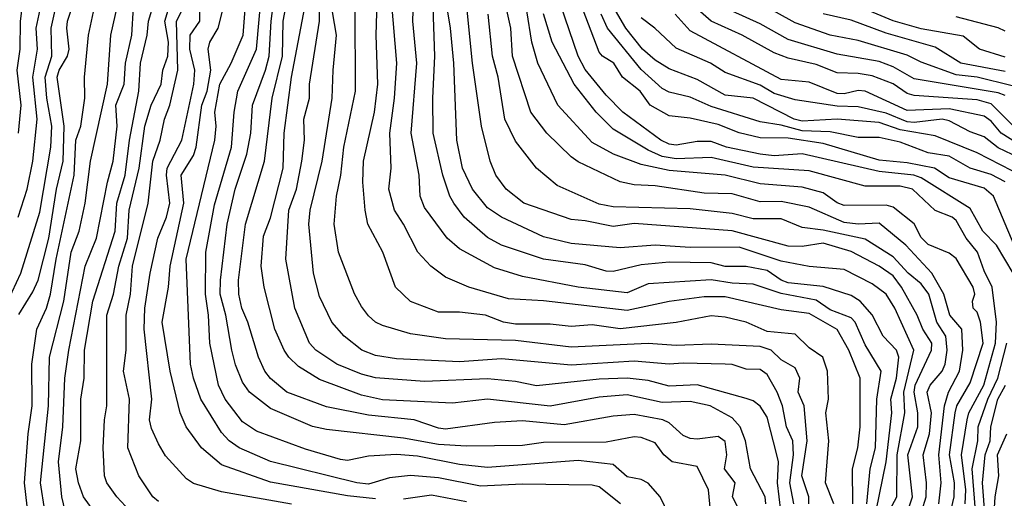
# Model space of a CAD drawing. Header units: metres. Extents: x -51132 to -49532, y -231222 to -229437.
# Tile 296 of 656: x -50702 to -50631, y -230130 to -230096. Entities that reach past the tile are written whole.
import ezdxf

# ---------------------------------------------------------------- set-up
doc = ezdxf.new("R2010")
doc.units = ezdxf.units.M
for name, color, linetype in [('CONTOUR_HALF', 8, 'Continuous'), ('CONTOUR_INDEX', 1, 'Continuous'), ('CONTOUR_INTER', 3, 'Continuous')]:
    doc.layers.add(name, color=color, linetype=linetype)

msp = doc.modelspace()

# ---------------------------------------------------------------- linework, layer by layer
at = {"layer": 'CONTOUR_HALF'}
for points, elevation in [([(-50630.429, -230111.759), (-50631.913, -230108.259), (-50632.58, -230107.694), (-50635.08, -230106.966), (-50636.128, -230106.259), (-50638.08, -230105.88), (-50640.08, -230105.697), (-50644.08, -230104.504), (-50646.58, -230104.132), (-50648.58, -230104.093), (-50650.08, -230103.75), (-50651.58, -230103.141), (-50653.58, -230102.704), (-50655.08, -230102.522), (-50656.455, -230101.759), (-50657.15, -230100.759), (-50658.418, -230099.759), (-50659.046, -230098.759), (-50659.842, -230098.259), (-50660.08, -230097.973), (-50662.455, -230091.759)], 46.5), ([(-50691.58, -230130.08), (-50691.983, -230129.759), (-50692.99, -230128.259), (-50693.791, -230126.259), (-50693.663, -230122.759), (-50694.099, -230120.759), (-50693.898, -230119.259), (-50693.909, -230116.759), (-50693.595, -230115.259), (-50693.439, -230113.259), (-50692.315, -230108.759), (-50691.986, -230105.759), (-50691.474, -230104.259), (-50691.162, -230102.759), (-50690.77, -230101.759), (-50690.208, -230099.259), (-50690.308, -230095.759), (-50688.58, -230092.323)], 35.5), ([(-50649.58, -230131.683), (-50650.565, -230129.759), (-50650.367, -230128.759), (-50651.138, -230127.759), (-50650.961, -230126.759), (-50651.08, -230125.788), (-50651.58, -230125.437), (-50653.08, -230125.639), (-50653.58, -230125.593), (-50654.08, -230125.37), (-50655.08, -230124.455), (-50655.532, -230124.259), (-50657.58, -230123.871), (-50659.08, -230123.984), (-50662.58, -230124.616), (-50665.58, -230124.32), (-50667.58, -230124.436), (-50671.08, -230124.908), (-50671.58, -230124.85), (-50673.322, -230124.259), (-50676.58, -230123.917), (-50679.58, -230123.318), (-50682.422, -230122.259), (-50683.58, -230121.289), (-50683.983, -230120.759), (-50684.435, -230119.759), (-50685.2, -230117.259), (-50685.625, -230116.259), (-50685.844, -230115.259), (-50685.877, -230114.259), (-50685.36, -230110.259), (-50684.021, -230105.759), (-50683.467, -230101.259), (-50682.732, -230098.259), (-50682.681, -230095.759), (-50682.003, -230092.259)], 38.5), ([(-50699.702, -230130.759), (-50700.02, -230128.759), (-50699.441, -230123.259), (-50699.384, -230119.759), (-50698.35, -230115.759), (-50697.821, -230112.259), (-50697.261, -230110.759), (-50696.832, -230108.759), (-50696.451, -230105.759), (-50695.24, -230100.259), (-50695, -230096.759), (-50694.197, -230093.259)], 33.5), ([(-50701.618, -230109.759), (-50700.967, -230107.759), (-50700.581, -230105.759), (-50700.265, -230102.759), (-50700.58, -230099.759), (-50700.239, -230097.759), (-50700.333, -230096.259), (-50699.911, -230094.259)], 31.5), ([(-50695.58, -230131.641), (-50696.945, -230129.759), (-50697.308, -230128.759), (-50697.497, -230127.759), (-50697.141, -230125.759), (-50697.137, -230122.759), (-50696.903, -230121.259), (-50696.866, -230119.259), (-50696.289, -230115.759), (-50694.69, -230110.759), (-50694.565, -230108.759), (-50693.96, -230106.759), (-50693.669, -230104.259), (-50692.986, -230100.759), (-50692.867, -230098.759), (-50692.392, -230096.759), (-50692.295, -230095.759), (-50691.86, -230094.259)], 34.5), ([(-50655.08, -230131.076), (-50655.738, -230129.759), (-50656.58, -230128.773), (-50657.08, -230128.518), (-50658.08, -230128.309), (-50659.08, -230127.431), (-50661.58, -230127.154), (-50668.08, -230127.659), (-50670.08, -230127.445), (-50673.08, -230126.844), (-50674.58, -230126.72), (-50676.58, -230126.854), (-50678.08, -230127.164), (-50678.58, -230127.081), (-50681.08, -230126.35), (-50684.58, -230125.069), (-50685.58, -230124.386), (-50686.833, -230122.759), (-50687.288, -230121.759), (-50687.924, -230118.759), (-50688.016, -230116.759), (-50688.232, -230115.259), (-50688.193, -230112.259), (-50687.58, -230108.891), (-50686.362, -230104.759), (-50686.173, -230102.259), (-50685.917, -230100.759), (-50684.573, -230097.759), (-50684.225, -230093.759)], 37.5), ([(-50647.097, -230130.759), (-50647.336, -230128.759), (-50647.263, -230127.259), (-50647.383, -230126.759), (-50648.08, -230124.058), (-50648.58, -230123.276), (-50649.08, -230122.897), (-50649.58, -230122.726), (-50653.08, -230121.753), (-50655.08, -230121.844), (-50656.58, -230121.435), (-50658.08, -230121.281), (-50660.08, -230121.338), (-50664.58, -230121.811), (-50666.08, -230121.503), (-50668.08, -230121.313), (-50672.58, -230121.519), (-50676.08, -230121.251), (-50677.08, -230120.993), (-50678.847, -230120.259), (-50680.348, -230119.259), (-50680.789, -230118.759), (-50681.846, -230116.259), (-50682.479, -230112.759), (-50682.265, -230109.259), (-50681.731, -230107.759), (-50681.352, -230105.759), (-50681.157, -230104.259), (-50681.211, -230102.759), (-50680.795, -230101.259), (-50680.787, -230100.259), (-50680.076, -230095.759), (-50680.087, -230093.759)], 39.5), ([(-50641.959, -230130.259), (-50641.973, -230127.759), (-50641.595, -230126.259), (-50641.436, -230124.759), (-50641.423, -230121.259), (-50642.249, -230119.259), (-50643.08, -230117.799), (-50645.08, -230116.656), (-50647.08, -230116.379), (-50651.08, -230115.469), (-50652.58, -230115.468), (-50655.08, -230115.787), (-50658.08, -230116.441), (-50664.08, -230115.75), (-50666.58, -230115.604), (-50669.405, -230114.759), (-50671.08, -230114.047), (-50672.133, -230113.259), (-50673.044, -230112.259), (-50674.067, -230110.259), (-50674.719, -230109.259), (-50675.118, -230107.759), (-50674.957, -230106.259), (-50675.047, -230103.759), (-50674.715, -230101.259), (-50674.553, -230098.759), (-50674.927, -230094.259)], 41.5), ([(-50638.022, -230130.759), (-50637.697, -230129.759), (-50638.033, -230126.759), (-50637.319, -230124.759), (-50637.305, -230123.759), (-50637.563, -230122.259), (-50637.506, -230121.759), (-50636.327, -230119.259), (-50636.321, -230118.759), (-50636.959, -230117.759), (-50637.37, -230116.759), (-50638.472, -230114.759), (-50639.08, -230113.947), (-50640.08, -230113.26), (-50642.08, -230112.213), (-50644.08, -230111.62), (-50645.58, -230111.862), (-50646.58, -230111.834), (-50650.58, -230110.732), (-50657.58, -230110.22), (-50659.08, -230110.432), (-50661.08, -230110.025), (-50662.08, -230109.943), (-50665.485, -230108.759), (-50666.731, -230107.759), (-50667.467, -230106.759), (-50667.877, -230105.759), (-50668.502, -230103.259), (-50669.144, -230098.759), (-50669.587, -230094.259)], 43.5), ([(-50701.58, -230116.719), (-50700.58, -230115.112), (-50700.199, -230114.259), (-50699.436, -230111.259), (-50698.879, -230107.759), (-50698.4, -230105.759), (-50698.341, -230103.259), (-50698.82, -230099.759), (-50698.693, -230099.259), (-50698.084, -230098.259), (-50697.968, -230097.759), (-50698.143, -230096.259), (-50698.081, -230095.759), (-50697.755, -230094.759)], 32.5), ([(-50676.08, -230129.897), (-50678.08, -230129.689), (-50683.58, -230128.702), (-50687.08, -230127.454), (-50688.502, -230126.259), (-50689.605, -230124.759), (-50690.043, -230123.759), (-50690.764, -230120.759), (-50691.314, -230117.259), (-50690.864, -230114.759), (-50690.761, -230113.259), (-50689.773, -230108.759), (-50689.975, -230106.759), (-50689.08, -230105.359), (-50688.884, -230104.759), (-50688.48, -230101.759), (-50688.1, -230100.759), (-50687.839, -230099.259), (-50688.044, -230097.759), (-50687.907, -230097.259), (-50687.323, -230096.259), (-50686.938, -230094.759)], 36.5), ([(-50645.111, -230130.259), (-50645.107, -230129.759), (-50645.609, -230128.259), (-50645.231, -230125.759), (-50645.443, -230123.259), (-50645.869, -230122.259), (-50645.747, -230121.259), (-50646.08, -230120.541), (-50647.08, -230119.955), (-50647.79, -230119.259), (-50648.58, -230118.998), (-50652.08, -230118.833), (-50654.58, -230118.946), (-50656.58, -230118.784), (-50662.08, -230119.05), (-50666.08, -230118.588), (-50671.08, -230118.464), (-50673.58, -230118.11), (-50675.58, -230117.507), (-50676.08, -230117.266), (-50676.58, -230116.815), (-50677.08, -230116.139), (-50677.58, -230115.238), (-50678.726, -230112.259), (-50679.032, -230110.259), (-50678.873, -230108.259), (-50678.543, -230106.759), (-50678.337, -230104.759), (-50677.51, -230100.759), (-50677.523, -230094.759)], 40.5), ([(-50641.007, -230134.259), (-50639.565, -230127.259), (-50639.166, -230123.759), (-50639.23, -230122.759), (-50638.827, -230121.259), (-50638.666, -230119.759), (-50638.833, -230119.259), (-50639.782, -230118.259), (-50640.58, -230116.746), (-50641.432, -230115.759), (-50642.08, -230115.362), (-50644.08, -230114.727), (-50646.58, -230114.451), (-50647.08, -230114.268), (-50648.08, -230113.588), (-50649.58, -230113.285), (-50651.08, -230113.288), (-50652.08, -230113.041), (-50655.08, -230112.977), (-50657.08, -230113.166), (-50659.08, -230113.655), (-50659.58, -230113.624), (-50661.08, -230113.181), (-50664.08, -230112.763), (-50667.06, -230111.759), (-50668.08, -230111.222), (-50669.73, -230109.759), (-50670.48, -230108.759), (-50670.762, -230108.259), (-50671.264, -230106.759), (-50671.958, -230103.759), (-50671.988, -230101.259), (-50671.84, -230098.259), (-50671.951, -230094.759)], 42.5), ([(-50635.822, -230130.259), (-50635.642, -230128.759), (-50635.821, -230126.759), (-50635.409, -230123.259), (-50635.123, -230122.259), (-50634.333, -230120.759), (-50634.091, -230119.259), (-50634.178, -230117.759), (-50635.014, -230116.759), (-50635.45, -230115.259), (-50636.305, -230113.759), (-50638.165, -230111.759), (-50640.08, -230110.189), (-50641.58, -230110.258), (-50642.58, -230110.146), (-50645.08, -230109.054), (-50647.08, -230108.641), (-50648.58, -230108.676), (-50650.58, -230108.103), (-50652.58, -230108.064), (-50656.08, -230107.522), (-50657.58, -230107.458), (-50658.58, -230107.236), (-50661.58, -230105.816), (-50662.08, -230105.465), (-50663.84, -230103.759), (-50664.969, -230102.259), (-50666.278, -230098.259), (-50666.393, -230096.259), (-50666.745, -230094.759)], 44.5), ([(-50630.58, -230106.445), (-50633.08, -230105.161), (-50636.08, -230103.95), (-50638.58, -230103.537), (-50640.08, -230102.997), (-50643.08, -230102.755), (-50645.58, -230102.906), (-50646.14, -230102.759), (-50649.08, -230101.274), (-50651.08, -230101.061), (-50653.08, -230099.932), (-50655.08, -230099.165), (-50656.08, -230098.55), (-50656.998, -230097.759), (-50658.187, -230096.259), (-50659.08, -230094.708)], 47.5), ([(-50631.08, -230101.063), (-50631.58, -230100.883), (-50637.58, -230099.881), (-50639.08, -230099.027), (-50640.08, -230098.647), (-50643.08, -230098.128), (-50646.58, -230097.07), (-50648.58, -230095.954), (-50650.58, -230095.057)], 49.5), ([(-50633.93, -230130.259), (-50633.887, -230129.259), (-50634.202, -230126.759), (-50633.796, -230124.259), (-50633.675, -230123.759), (-50632.59, -230121.759), (-50631.763, -230118.759), (-50631.681, -230117.259), (-50631.995, -230114.759), (-50632.58, -230113.613), (-50633.052, -230112.259), (-50633.859, -230111.259), (-50634.58, -230110.003), (-50634.863, -230109.759), (-50636.08, -230109.279), (-50637.686, -230107.759), (-50638.58, -230107.548), (-50641.08, -230107.541), (-50645.08, -230106.453), (-50649.08, -230106.188), (-50652.08, -230105.508), (-50654.58, -230105.607), (-50655.58, -230105.431), (-50656.58, -230104.989), (-50659.08, -230103.468), (-50660.309, -230102.259), (-50661.873, -230100.259), (-50663.449, -230097.259), (-50664.08, -230095.24)], 45.5), ([(-50630.08, -230104.585), (-50631.35, -230103.759), (-50632.08, -230102.917), (-50632.58, -230102.553), (-50635.08, -230102.03), (-50638.08, -230102.144), (-50641.08, -230100.762), (-50641.58, -230100.726), (-50642.58, -230100.96), (-50643.08, -230100.94), (-50645.08, -230100.132), (-50647.08, -230099.931), (-50653.58, -230096.446), (-50654.652, -230095.259)], 48.5), ([(-50631.08, -230099.349), (-50634.239, -230098.759), (-50636.08, -230097.625), (-50639.58, -230096.609), (-50642.08, -230095.697), (-50644.08, -230095.233)], 50.5), ([(-50631.08, -230096.487), (-50631.58, -230096.25), (-50634.58, -230095.451)], 51.5), ([(-50632.496, -230131.259), (-50632.681, -230128.759), (-50632.495, -230126.759), (-50632.149, -230125.759), (-50632.088, -230124.759), (-50631.598, -230122.759), (-50631.051, -230121.759)], 46.5), ([(-50669.58, -230130.109), (-50672.08, -230129.627), (-50674.08, -230129.912)], 36.5)]:
    msp.add_lwpolyline(points, dxfattribs=dict(at, elevation=elevation))
at = {"layer": 'CONTOUR_INDEX'}
for points, elevation in [([(-50635.08, -230131.271), (-50634.719, -230129.759), (-50634.688, -230128.759), (-50635.041, -230126.759), (-50634.654, -230123.759), (-50634.526, -230123.259), (-50633.58, -230121.607), (-50632.643, -230118.759), (-50632.838, -230117.259), (-50633.08, -230116.548), (-50633.368, -230116.259), (-50633.401, -230115.759), (-50633.249, -230115.259), (-50633.358, -230114.759), (-50634.58, -230112.726), (-50635.08, -230112.342), (-50636.58, -230111.71), (-50637.08, -230111.217), (-50637.58, -230110.25), (-50639.08, -230109.044), (-50639.58, -230108.914), (-50642.58, -230108.933), (-50643.08, -230108.739), (-50644.08, -230108.027), (-50645.58, -230107.62), (-50648.58, -230107.378), (-50651.08, -230106.776), (-50655.08, -230106.437), (-50657.08, -230105.998), (-50659.064, -230105.259), (-50660.58, -230104.438), (-50663.055, -230101.759), (-50664.467, -230098.759), (-50664.904, -230097.259), (-50665.628, -230092.759)], 45), ([(-50630.58, -230100.384), (-50633.08, -230099.773), (-50634.58, -230099.592), (-50637.08, -230098.692), (-50638.08, -230098.183), (-50641.58, -230097.134), (-50643.58, -230096.757), (-50646.08, -230095.885), (-50650.08, -230093.636)], 50), ([(-50693.626, -230130.759), (-50694.575, -230129.759), (-50695.279, -230128.759), (-50695.44, -230128.259), (-50695.554, -230126.259), (-50695.452, -230124.259), (-50695.278, -230123.259), (-50695.272, -230116.759), (-50694.797, -230115.259), (-50694.426, -230113.259), (-50693.801, -230111.259), (-50693.677, -230109.259), (-50692.972, -230106.259), (-50692.576, -230103.259), (-50692.118, -230101.759), (-50691.404, -230100.259), (-50691.273, -230099.259), (-50690.917, -230098.259), (-50690.88, -230097.259), (-50691.128, -230095.759), (-50690.683, -230094.259)], 35), ([(-50646.185, -230130.259), (-50646.47, -230128.759), (-50646.202, -230126.759), (-50646.249, -230125.759), (-50646.692, -230124.759), (-50646.984, -230123.259), (-50647.356, -230122.259), (-50648.08, -230121.002), (-50648.58, -230120.658), (-50649.58, -230120.616), (-50650.58, -230120.297), (-50651.08, -230120.263), (-50654.08, -230120.194), (-50655.08, -230120.278), (-50657.58, -230120.053), (-50662.08, -230120.34), (-50667.08, -230119.885), (-50670.08, -230120.104), (-50674.58, -230119.899), (-50676.08, -230119.648), (-50677.043, -230119.259), (-50678.316, -230118.259), (-50679.187, -230117.259), (-50680.08, -230115.431), (-50680.504, -230113.759), (-50680.848, -230110.259), (-50680.743, -230109.259), (-50679.894, -230105.759), (-50679.176, -230101.259), (-50679.114, -230099.259), (-50678.856, -230096.759), (-50679.286, -230094.259)], 40)]:
    msp.add_lwpolyline(points, dxfattribs=dict(at, elevation=elevation))
at = {"layer": 'CONTOUR_INTER'}
for points, elevation in [([(-50658.575, -230130.259), (-50660.08, -230129.042), (-50660.58, -230128.926), (-50665.58, -230128.835), (-50668.58, -230128.976), (-50671.58, -230128.388), (-50673.58, -230128.219), (-50675.08, -230128.382), (-50676.58, -230128.842), (-50677.41, -230128.759), (-50683.58, -230127.228), (-50685.814, -230126.259), (-50686.533, -230125.759), (-50687.08, -230125.156), (-50688.567, -230122.759), (-50689.096, -230121.259), (-50689.302, -230120.259), (-50689.607, -230112.759), (-50687.553, -230104.259), (-50687.46, -230103.259), (-50687.566, -230102.259), (-50687.208, -230100.259), (-50686.399, -230098.759), (-50685.545, -230096.759), (-50684.965, -230089.259)], 37), ([(-50639.62, -230131.259), (-50638.805, -230129.759), (-50638.787, -230126.759), (-50638.231, -230123.759), (-50638.308, -230122.259), (-50637.599, -230119.259), (-50638.953, -230116.259), (-50639.58, -230115.278), (-50640.58, -230114.529), (-50642.58, -230113.509), (-50645.08, -230113.295), (-50647.08, -230112.921), (-50650.08, -230111.902), (-50653.58, -230111.936), (-50656.08, -230111.777), (-50658.58, -230111.969), (-50662.08, -230111.655), (-50664.08, -230111.173), (-50667.08, -230109.762), (-50668.08, -230109.104), (-50669.152, -230107.759), (-50669.854, -230106.259), (-50670.257, -230104.259), (-50670.479, -230098.759), (-50670.711, -230096.259), (-50671.444, -230091.759)], 43), ([(-50630.504, -230113.759), (-50631.69, -230111.759), (-50632.663, -230110.759), (-50633.58, -230109.157), (-50637.08, -230106.954), (-50637.609, -230106.759), (-50640.08, -230106.496), (-50645.58, -230105.248), (-50647.58, -230105.376), (-50648.58, -230105.275), (-50650.992, -230104.759), (-50652.08, -230104.353), (-50653.08, -230104.365), (-50654.58, -230104.626), (-50655.08, -230104.549), (-50655.672, -230104.259), (-50658.393, -230102.259), (-50659.58, -230101.041), (-50661.08, -230099.223), (-50661.602, -230098.259), (-50663.811, -230091.759)], 46), ([(-50652.142, -230130.759), (-50652.282, -230129.259), (-50653.08, -230127.578), (-50654.867, -230127.259), (-50655.456, -230126.759), (-50656.08, -230125.894), (-50657.08, -230125.501), (-50657.58, -230125.461), (-50659.58, -230125.833), (-50664.08, -230125.871), (-50665.58, -230126.072), (-50669.58, -230126.118), (-50671.58, -230126.003), (-50674.08, -230125.555), (-50679.58, -230124.943), (-50680.58, -230124.715), (-50683.58, -230123.437), (-50685.072, -230122.259), (-50685.58, -230121.548), (-50686.08, -230120.306), (-50686.342, -230119.259), (-50686.768, -230116.759), (-50687.171, -230115.259), (-50687.147, -230114.259), (-50686.677, -230110.259), (-50686.107, -230107.759), (-50685.284, -230105.259), (-50684.995, -230103.759), (-50684.876, -230101.759), (-50683.935, -230099.259), (-50683.678, -230098.259), (-50683.527, -230095.759), (-50683.093, -230092.259)], 38), ([(-50643.326, -230130.259), (-50643.918, -230128.759), (-50643.684, -230125.759), (-50643.876, -230123.759), (-50643.709, -230122.759), (-50643.772, -230120.759), (-50644.107, -230119.759), (-50645.08, -230119.099), (-50646.08, -230118.135), (-50648.08, -230117.946), (-50649.58, -230117.28), (-50651.08, -230116.905), (-50652.08, -230116.826), (-50654.58, -230117.296), (-50658.58, -230117.75), (-50660.58, -230117.464), (-50662.08, -230117.584), (-50663.58, -230117.403), (-50666.08, -230117.411), (-50666.932, -230117.259), (-50668.212, -230116.759), (-50670.08, -230116.561), (-50671.58, -230116.55), (-50673.58, -230115.804), (-50674.652, -230114.759), (-50675.556, -230112.259), (-50676.627, -230110.259), (-50676.819, -230109.259), (-50676.975, -230107.259), (-50676.935, -230105.759), (-50676.139, -230102.259), (-50675.91, -230100.259), (-50676.037, -230096.759), (-50675.915, -230092.759)], 41), ([(-50701.587, -230103.759), (-50701.393, -230101.759), (-50701.691, -230099.259), (-50701.481, -230097.759), (-50701.455, -230095.759), (-50701.262, -230094.259)], 31), ([(-50640.959, -230130.259), (-50640.712, -230127.759), (-50640.336, -230126.259), (-50640.231, -230122.759), (-50639.927, -230120.759), (-50641.08, -230118.895), (-50641.782, -230117.259), (-50642.08, -230116.96), (-50643.58, -230116.385), (-50644.58, -230115.705), (-50647.08, -230115.22), (-50649.08, -230114.563), (-50650.58, -230114.493), (-50652.08, -230114.233), (-50656.58, -230114.538), (-50658.08, -230115.181), (-50661.58, -230114.758), (-50665.58, -230114.008), (-50667.58, -230113.381), (-50670.08, -230112.024), (-50670.958, -230111.259), (-50672.58, -230109.081), (-50672.882, -230108.259), (-50672.966, -230106.759), (-50673.533, -230103.759), (-50673.12, -230098.759), (-50673.414, -230095.759), (-50673.356, -230094.259)], 42), ([(-50702.367, -230115.759), (-50701.425, -230113.759), (-50700.08, -230109.418), (-50699.284, -230104.759), (-50699.212, -230103.259), (-50699.566, -230101.259), (-50699.681, -230099.759), (-50699.217, -230098.259), (-50699.254, -230096.259), (-50698.919, -230094.759)], 32), ([(-50700.873, -230131.259), (-50701.165, -230128.759), (-50700.911, -230125.259), (-50700.626, -230123.259), (-50700.635, -230120.259), (-50700.283, -230117.759), (-50699.593, -230116.259), (-50699.314, -230115.259), (-50698.899, -230112.759), (-50697.616, -230106.759), (-50697.498, -230104.259), (-50697.146, -230103.259), (-50696.861, -230101.259), (-50696.866, -230099.759), (-50696.58, -230096.759), (-50696.165, -230094.759)], 33), ([(-50698.146, -230131.259), (-50698.488, -230129.759), (-50698.74, -230127.259), (-50698.421, -230124.759), (-50698.287, -230121.259), (-50698.003, -230119.259), (-50696.825, -230113.259), (-50696.012, -230111.259), (-50695.244, -230107.259), (-50694.834, -230105.759), (-50694.539, -230103.259), (-50694.648, -230101.759), (-50694.032, -230100.259), (-50693.94, -230098.759), (-50693.494, -230096.759), (-50693.374, -230094.759)], 34), ([(-50682.08, -230130.267), (-50687.08, -230129.391), (-50689.08, -230128.794), (-50689.58, -230128.454), (-50691.08, -230126.809), (-50691.58, -230125.97), (-50692.08, -230124.867), (-50692.22, -230124.259), (-50692.073, -230122.759), (-50692.617, -230117.759), (-50692.567, -230116.259), (-50692.186, -230113.759), (-50691.638, -230111.259), (-50691.027, -230109.759), (-50690.787, -230108.759), (-50691.021, -230106.759), (-50690.977, -230106.259), (-50689.928, -230104.259), (-50689.056, -230100.259), (-50688.987, -230099.259), (-50689.357, -230097.759), (-50689.324, -230096.759), (-50688.641, -230095.759), (-50688.628, -230094.759)], 36), ([(-50648.169, -230130.259), (-50648.222, -230129.759), (-50649.268, -230127.759), (-50649.619, -230125.759), (-50650, -230124.759), (-50650.58, -230124.114), (-50652.148, -230123.259), (-50653.58, -230122.949), (-50655.58, -230123.011), (-50658.08, -230122.471), (-50660.08, -230122.625), (-50663.58, -230123.281), (-50668.08, -230122.763), (-50670.58, -230123.068), (-50675.58, -230122.808), (-50677.08, -230122.477), (-50680.08, -230121.377), (-50681.58, -230120.43), (-50682.272, -230119.759), (-50682.595, -230119.259), (-50683.264, -230117.759), (-50684.045, -230114.759), (-50684.252, -230113.259), (-50684.08, -230111.123), (-50683.58, -230109.825), (-50682.678, -230106.259), (-50682.596, -230103.759), (-50682.081, -230099.759), (-50681.137, -230094.759)], 39), ([(-50630.468, -230103.259), (-50632.08, -230101.658), (-50633.08, -230101.381), (-50637.58, -230101.068), (-50638.08, -230100.919), (-50639.08, -230100.229), (-50640.58, -230099.666), (-50641.58, -230099.492), (-50643.08, -230099.459), (-50644.58, -230098.866), (-50646.58, -230098.404), (-50647.58, -230098.036), (-50649.867, -230096.759), (-50652.081, -230095.759), (-50653.58, -230094.463)], 49), ([(-50631.08, -230098.337), (-50632.908, -230097.759), (-50634.08, -230096.842), (-50637.08, -230096.307), (-50639.08, -230095.727), (-50641.08, -230094.91)], 51), ([(-50637.016, -230130.759), (-50636.715, -230129.759), (-50636.701, -230128.759), (-50636.941, -230126.759), (-50636.471, -230125.259), (-50636.344, -230123.759), (-50636.643, -230122.259), (-50636.426, -230121.759), (-50635.58, -230120.769), (-50635.348, -230120.259), (-50635.204, -230119.259), (-50635.301, -230118.259), (-50635.961, -230117.259), (-50636.532, -230115.259), (-50637.08, -230114.528), (-50637.992, -230113.759), (-50639.08, -230112.596), (-50641.08, -230111.343), (-50644.08, -230110.691), (-50645.58, -230110.512), (-50647.08, -230109.897), (-50649.08, -230109.886), (-50650.58, -230109.506), (-50653.58, -230109.167), (-50659.08, -230109.018), (-50660.08, -230108.831), (-50663.08, -230107.514), (-50664.562, -230106.259), (-50666.08, -230104.344), (-50666.821, -230102.759), (-50667.301, -230099.759), (-50667.714, -230098.259), (-50668.023, -230095.259)], 44), ([(-50631.08, -230107.242), (-50632.08, -230106.72), (-50633.58, -230106.256), (-50635.08, -230105.413), (-50636.58, -230105.179), (-50638.58, -230104.41), (-50640.08, -230104.075), (-50641.58, -230104.064), (-50643.58, -230103.664), (-50645.58, -230103.593), (-50647.08, -230103.184), (-50648.58, -230102.951), (-50652.08, -230101.864), (-50653.58, -230101.181), (-50655.08, -230100.829), (-50655.58, -230100.582), (-50657.08, -230099.225), (-50659.504, -230096.259), (-50659.936, -230095.259)], 47), ([(-50630.58, -230105.3), (-50631.58, -230104.817), (-50632.58, -230104.026), (-50633.58, -230103.674), (-50635.08, -230102.874), (-50635.58, -230102.769), (-50637.58, -230103.012), (-50638.08, -230102.96), (-50639.58, -230102.342), (-50641.58, -230101.874), (-50643.08, -230101.826), (-50646.08, -230101.372), (-50647.58, -230100.939), (-50648.58, -230100.327), (-50651.08, -230099.436), (-50652.123, -230098.759), (-50654.58, -230097.684), (-50656.1, -230096.259), (-50657.08, -230095.522)], 48), ([(-50633.188, -230130.759), (-50633.429, -230127.759), (-50633.028, -230125.759), (-50632.995, -230124.759), (-50632.306, -230122.759), (-50631.595, -230121.259), (-50630.951, -230118.759)], 46), ([(-50631.995, -230133.259), (-50631.777, -230129.759), (-50631.513, -230128.259), (-50631.62, -230126.759), (-50630.955, -230125.259)], 47)]:
    msp.add_lwpolyline(points, dxfattribs=dict(at, elevation=elevation))

doc.saveas('drawing.dxf')
